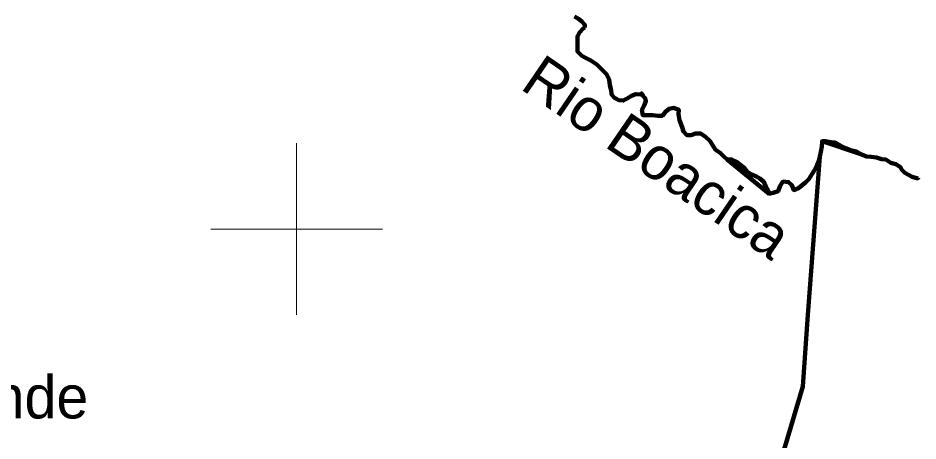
# Model space of a CAD drawing. Extents: x 553962 to 842807, y 8883888 to 9032388.
# Drawn here: x 746756 to 757235, y 8897532 to 8902458 of the extents above; entities that cross this region are included whole.
import ezdxf
from ezdxf.enums import TextEntityAlignment as Align

# ---------------------------------------------------------------- set-up
doc = ezdxf.new("R2010")
doc.units = 0
doc.header["$LTSCALE"] = 200
for name, color, linetype, lineweight in [('2', 7, 'Continuous', 13), ('24', 7, 'Continuous', 25), ('41', 7, 'Continuous', 40), ('57', 7, 'Continuous', 13), ('9', 7, 'Continuous', 90)]:
    doc.layers.add(name, color=color, linetype=linetype, lineweight=lineweight)
doc.layers.add('49', color=7, linetype='Continuous')

msp = doc.modelspace()

# ---------------------------------------------------------------- linework, layer by layer
at = {"layer": '2'}
for p, q in [((750000, 8899000), (750000, 8901000)), ((749000, 8900000), (751000, 8900000))]:
    msp.add_line(p, q, dxfattribs=at)
at = {"layer": '24'}
for points in [[(753357.5, 8902346.7), (753357.4, 8902377.2), (753322.1, 8902418.2), (753281.6, 8902449), (753236, 8902474.8)], [(755014.1, 8900810.7), (754973.7, 8900846.6), (754933.3, 8900887.6), (754877.6, 8900923.6), (754847.5, 8900974.7), (754812.2, 8901025.9), (754756.6, 8901077.1), (754701, 8901113.1), (754645, 8901113.5), (754594, 8901093.4), (754543.2, 8901093.8), (754502.8, 8901134.8), (754487.9, 8901185.8), (754458, 8901267.4), (754448.3, 8901338.8), (754448.7, 8901389.7), (754387.8, 8901410.5), (754336.8, 8901400.6), (754295.9, 8901365.2), (754260, 8901319.6), (754204.1, 8901320), (754143.1, 8901325.5), (754092.2, 8901325.8), (754031.2, 8901326.2), (754021.5, 8901387.3), (754047.2, 8901438.1), (754068, 8901488.9), (754059.2, 8901524.1), (754031.9, 8901551.5), (754018.2, 8901578.9), (754004.5, 8901565.2), (753951.6, 8901571.1), (753900.6, 8901551.1), (753849.5, 8901520.8), (753803.6, 8901495.7), (753752.8, 8901501.1), (753702.1, 8901526.9), (753666.8, 8901567.8), (753662.1, 8901618.8), (753647.2, 8901674.9), (753637.5, 8901741.2), (753607.4, 8901802.4), (753551.9, 8901858.8), (753496.3, 8901915.2), (753425.5, 8901961.5), (753364.7, 8901992.4), (753319.1, 8902018.2), (753268.6, 8902069.4), (753269, 8902130.5), (753269.4, 8902181.4), (753269.8, 8902242.5), (753295.6, 8902288.2), (753336.6, 8902333.8), (753357.5, 8902346.7)], [(756119.1, 8901021.9), (756119, 8901012.4), (756113.6, 8900961.6), (756103, 8900900.5), (756092.4, 8900844.6), (756081.9, 8900793.7), (756061.2, 8900748), (756030.3, 8900687.1), (756004.5, 8900641.4), (755963.4, 8900580.6), (755927.6, 8900545.2), (755886.6, 8900509.8), (755845.7, 8900474.4), (755789.6, 8900454.4), (755764.6, 8900510.6), (755729.2, 8900546.4), (755663.2, 8900552), (755627.2, 8900496.2), (755606.5, 8900440.3), (755550.4, 8900420.3), (755502.6, 8900410.8), (755497.6, 8900418.7)], [(756570.6, 8900872.1), (756520, 8900903), (756448.9, 8900918.7), (756383, 8900944.6), (756337.4, 8900970.3), (756271.5, 8901006.4), (756220.7, 8901011.8), (756159.8, 8901022.4), (756119.1, 8901022.7), (756119.1, 8901021.9)], [(757242.2, 8900585.8), (757166.5, 8900609.7), (757082.9, 8900653.5), (757047.1, 8900689.4), (757031.2, 8900721.2), (756979, 8900757.1), (756918.1, 8900772.7), (756862.5, 8900808.7), (756811.6, 8900814.1), (756750.8, 8900834.9), (756689.8, 8900840.4), (756633.9, 8900845.8), (756570.6, 8900872.1)], [(755497.6, 8900418.7), (755494.6, 8900441), (755459.4, 8900502.3), (755439.4, 8900548.3), (755393.9, 8900589.3), (755348.3, 8900615.1), (755297.6, 8900635.8), (755242, 8900671.8), (755211.7, 8900712.7), (755166.2, 8900748.6), (755120.7, 8900784.6), (755065, 8900810.4), (755014.1, 8900810.7)]]:
    msp.add_lwpolyline(points, dxfattribs=at)
at = {"layer": '57', "lineweight": 90}
msp.add_line((755014.1, 8900810.7), (755502.6, 8900410.8), dxfattribs=at)
at = {"layer": '57', "lineweight": 25}
for points in [[(753236, 8902474.8), (753281.6, 8902449), (753322.1, 8902418.2), (753357.4, 8902377.2), (753357.5, 8902346.7)], [(753357.5, 8902346.7), (753336.6, 8902333.8), (753295.6, 8902288.2), (753269.8, 8902242.5), (753269.4, 8902181.4), (753269, 8902130.5), (753268.6, 8902069.4), (753319.1, 8902018.2), (753364.7, 8901992.4), (753425.5, 8901961.5), (753496.3, 8901915.2), (753551.9, 8901858.8), (753607.4, 8901802.4), (753637.5, 8901741.2), (753647.2, 8901674.9), (753662.1, 8901618.8), (753666.8, 8901567.8), (753702.1, 8901526.9), (753752.8, 8901501.1), (753803.6, 8901495.7), (753849.5, 8901520.8), (753900.6, 8901551.1), (753951.6, 8901571.1), (754004.5, 8901565.2), (754018.2, 8901578.9), (754031.9, 8901551.5), (754059.2, 8901524.1), (754068, 8901488.9), (754047.2, 8901438.1), (754021.5, 8901387.3), (754031.2, 8901326.2), (754092.2, 8901325.8), (754143.1, 8901325.5), (754204.1, 8901320), (754260, 8901319.6), (754295.9, 8901365.2), (754336.8, 8901400.6), (754387.8, 8901410.5), (754448.7, 8901389.7), (754448.3, 8901338.8), (754458, 8901267.4), (754487.9, 8901185.8), (754502.8, 8901134.8), (754543.2, 8901093.8), (754594, 8901093.4), (754645, 8901113.5), (754701, 8901113.1), (754756.6, 8901077.1), (754812.2, 8901025.9), (754847.5, 8900974.7), (754877.6, 8900923.6), (754933.3, 8900887.6), (754973.7, 8900846.6), (755014.1, 8900810.7)], [(755502.6, 8900410.8), (755550.4, 8900420.3), (755606.5, 8900440.3), (755627.2, 8900496.2), (755663.2, 8900552), (755729.2, 8900546.4), (755764.6, 8900510.6), (755789.6, 8900454.4), (755845.7, 8900474.4), (755886.6, 8900509.8), (755927.6, 8900545.2), (755963.4, 8900580.6), (756004.5, 8900641.4), (756030.3, 8900687.1), (756061.2, 8900748), (756081.9, 8900793.7), (756092.4, 8900844.6), (756103, 8900900.5), (756113.6, 8900961.6), (756119, 8901012.4), (756119.1, 8901021.9)], [(756570.6, 8900872.1), (756633.9, 8900845.8), (756689.8, 8900840.4), (756750.8, 8900834.9), (756811.6, 8900814.1), (756862.5, 8900808.7), (756918.1, 8900772.7), (756979, 8900757.1), (757031.2, 8900721.2), (757047.1, 8900689.4), (757082.9, 8900653.5), (757166.5, 8900609.7), (757231.5, 8900589.1)]]:
    msp.add_lwpolyline(points, dxfattribs=at)
at = {"layer": '57', "lineweight": 90}
for points in [[(753236, 8902474.8), (753281.6, 8902449), (753322.1, 8902418.2), (753357.4, 8902377.2), (753357.5, 8902346.7)], [(753357.5, 8902346.7), (753336.6, 8902333.8), (753295.6, 8902288.2), (753269.8, 8902242.5), (753269.4, 8902181.4), (753269, 8902130.5), (753268.6, 8902069.4), (753319.1, 8902018.2), (753364.7, 8901992.4), (753425.5, 8901961.5), (753496.3, 8901915.2), (753551.9, 8901858.8), (753607.4, 8901802.4), (753637.5, 8901741.2), (753647.2, 8901674.9), (753662.1, 8901618.8), (753666.8, 8901567.8), (753702.1, 8901526.9), (753752.8, 8901501.1), (753803.6, 8901495.7), (753849.5, 8901520.8), (753900.6, 8901551.1), (753951.6, 8901571.1), (754004.5, 8901565.2), (754018.2, 8901578.9), (754031.9, 8901551.5), (754059.2, 8901524.1), (754068, 8901488.9), (754047.2, 8901438.1), (754021.5, 8901387.3), (754031.2, 8901326.2), (754092.2, 8901325.8), (754143.1, 8901325.5), (754204.1, 8901320), (754260, 8901319.6), (754295.9, 8901365.2), (754336.8, 8901400.6), (754387.8, 8901410.5), (754448.7, 8901389.7), (754448.3, 8901338.8), (754458, 8901267.4), (754487.9, 8901185.8), (754502.8, 8901134.8), (754543.2, 8901093.8), (754594, 8901093.4), (754645, 8901113.5), (754701, 8901113.1), (754756.6, 8901077.1), (754812.2, 8901025.9), (754847.5, 8900974.7), (754877.6, 8900923.6), (754933.3, 8900887.6), (754973.7, 8900846.6), (755014.1, 8900810.7)], [(755502.6, 8900410.8), (755550.4, 8900420.3), (755606.5, 8900440.3), (755627.2, 8900496.2), (755663.2, 8900552), (755729.2, 8900546.4), (755764.6, 8900510.6), (755789.6, 8900454.4), (755845.7, 8900474.4), (755886.6, 8900509.8), (755927.6, 8900545.2), (755963.4, 8900580.6), (756004.5, 8900641.4), (756030.3, 8900687.1), (756061.2, 8900748), (756081.9, 8900793.7), (756092.4, 8900844.6), (756103, 8900900.5), (756113.6, 8900961.6), (756119, 8901012.4), (756119.1, 8901021.9), (756570.6, 8900872.1)], [(756570.6, 8900872.1), (756633.9, 8900845.8), (756689.8, 8900840.4), (756750.8, 8900834.9), (756811.6, 8900814.1), (756862.5, 8900808.7), (756918.1, 8900772.7), (756979, 8900757.1), (757031.2, 8900721.2), (757047.1, 8900689.4), (757082.9, 8900653.5), (757166.5, 8900609.7), (757231.5, 8900589.1), (757239, 8900598.5)]]:
    msp.add_lwpolyline(points, dxfattribs=at)
at = {"layer": '9'}
for points in [[(753357.5, 8902346.7), (753357.4, 8902377.2), (753322.1, 8902418.2), (753281.6, 8902449), (753236, 8902474.8)], [(753357.5, 8902346.7), (753357.4, 8902377.2), (753322.1, 8902418.2), (753281.6, 8902449), (753236, 8902474.8)], [(755014.1, 8900810.7), (754973.7, 8900846.6), (754933.3, 8900887.6), (754877.6, 8900923.6), (754847.5, 8900974.7), (754812.2, 8901025.9), (754756.6, 8901077.1), (754701, 8901113.1), (754645, 8901113.5), (754594, 8901093.4), (754543.2, 8901093.8), (754502.8, 8901134.8), (754487.9, 8901185.8), (754458, 8901267.4), (754448.3, 8901338.8), (754448.7, 8901389.7), (754387.8, 8901410.5), (754336.8, 8901400.6), (754295.9, 8901365.2), (754260, 8901319.6), (754204.1, 8901320), (754143.1, 8901325.5), (754092.2, 8901325.8), (754031.2, 8901326.2), (754021.5, 8901387.3), (754047.2, 8901438.1), (754068, 8901488.9), (754059.2, 8901524.1), (754031.9, 8901551.5), (754018.2, 8901578.9), (754004.5, 8901565.2), (753951.6, 8901571.1), (753900.6, 8901551.1), (753849.5, 8901520.8), (753803.6, 8901495.7), (753752.8, 8901501.1), (753702.1, 8901526.9), (753666.8, 8901567.8), (753662.1, 8901618.8), (753647.2, 8901674.9), (753637.5, 8901741.2), (753607.4, 8901802.4), (753551.9, 8901858.8), (753496.3, 8901915.2), (753425.5, 8901961.5), (753364.7, 8901992.4), (753319.1, 8902018.2), (753268.6, 8902069.4), (753269, 8902130.5), (753269.4, 8902181.4), (753269.8, 8902242.5), (753295.6, 8902288.2), (753336.6, 8902333.8), (753357.5, 8902346.7)], [(755014.1, 8900810.7), (754973.7, 8900846.6), (754933.3, 8900887.6), (754877.6, 8900923.6), (754847.5, 8900974.7), (754812.2, 8901025.9), (754756.6, 8901077.1), (754701, 8901113.1), (754645, 8901113.5), (754594, 8901093.4), (754543.2, 8901093.8), (754502.8, 8901134.8), (754487.9, 8901185.8), (754458, 8901267.4), (754448.3, 8901338.8), (754448.7, 8901389.7), (754387.8, 8901410.5), (754336.8, 8901400.6), (754295.9, 8901365.2), (754260, 8901319.6), (754204.1, 8901320), (754143.1, 8901325.5), (754092.2, 8901325.8), (754031.2, 8901326.2), (754021.5, 8901387.3), (754047.2, 8901438.1), (754068, 8901488.9), (754059.2, 8901524.1), (754031.9, 8901551.5), (754018.2, 8901578.9), (754004.5, 8901565.2), (753951.6, 8901571.1), (753900.6, 8901551.1), (753849.5, 8901520.8), (753803.6, 8901495.7), (753752.8, 8901501.1), (753702.1, 8901526.9), (753666.8, 8901567.8), (753662.1, 8901618.8), (753647.2, 8901674.9), (753637.5, 8901741.2), (753607.4, 8901802.4), (753551.9, 8901858.8), (753496.3, 8901915.2), (753425.5, 8901961.5), (753364.7, 8901992.4), (753319.1, 8902018.2), (753268.6, 8902069.4), (753269, 8902130.5), (753269.4, 8902181.4), (753269.8, 8902242.5), (753295.6, 8902288.2), (753336.6, 8902333.8), (753357.5, 8902346.7)], [(756119.1, 8901021.9), (756119, 8901012.4), (756113.6, 8900961.6), (756103, 8900900.5), (756092.4, 8900844.6), (756081.9, 8900793.7), (756061.2, 8900748), (756030.3, 8900687.1), (756004.5, 8900641.4), (755963.4, 8900580.6), (755927.6, 8900545.2), (755886.6, 8900509.8), (755845.7, 8900474.4), (755789.6, 8900454.4), (755764.6, 8900510.6), (755729.2, 8900546.4), (755663.2, 8900552), (755627.2, 8900496.2), (755606.5, 8900440.3), (755550.4, 8900420.3), (755502.6, 8900410.8), (755497.6, 8900418.7)], [(756119.1, 8901021.9), (756119, 8901012.4), (756113.6, 8900961.6), (756103, 8900900.5), (756092.4, 8900844.6), (756081.9, 8900793.7), (756061.2, 8900748), (756030.3, 8900687.1), (756004.5, 8900641.4), (755963.4, 8900580.6), (755927.6, 8900545.2), (755886.6, 8900509.8), (755845.7, 8900474.4), (755789.6, 8900454.4), (755764.6, 8900510.6), (755729.2, 8900546.4), (755663.2, 8900552), (755627.2, 8900496.2), (755606.5, 8900440.3), (755550.4, 8900420.3), (755502.6, 8900410.8), (755497.6, 8900418.7)], [(756570.6, 8900872.1), (756520, 8900903), (756448.9, 8900918.7), (756383, 8900944.6), (756337.4, 8900970.3), (756271.5, 8901006.4), (756220.7, 8901011.8), (756159.8, 8901022.4), (756119.1, 8901022.7), (756119.1, 8901021.9)], [(756570.6, 8900872.1), (756520, 8900903), (756448.9, 8900918.7), (756383, 8900944.6), (756337.4, 8900970.3), (756271.5, 8901006.4), (756220.7, 8901011.8), (756159.8, 8901022.4), (756119.1, 8901022.7), (756119.1, 8901021.9)], [(746808.9, 8890399.8), (752241.5, 8894614.2), (753009.4, 8895516.7), (754051.4, 8895909.3), (754534, 8896055.4), (755222.3, 8896553.7), (755686.3, 8897459.8), (755895.2, 8898166.4), (755953.2, 8899001.4), (756092.4, 8900844.6)], [(746808.9, 8890399.8), (752241.5, 8894614.2), (753009.4, 8895516.7), (754051.4, 8895909.3), (754534, 8896055.4), (755222.3, 8896553.7), (755686.3, 8897459.8), (755895.2, 8898166.4), (755953.2, 8899001.4), (756092.4, 8900844.6)], [(757231.5, 8900589.1), (757166.5, 8900609.7), (757082.9, 8900653.5), (757047.1, 8900689.4), (757031.2, 8900721.2), (756979, 8900757.1), (756918.1, 8900772.7), (756862.5, 8900808.7), (756811.6, 8900814.1), (756750.8, 8900834.9), (756689.8, 8900840.4), (756633.9, 8900845.8), (756570.6, 8900872.1)], [(757231.5, 8900589.1), (757166.5, 8900609.7), (757082.9, 8900653.5), (757047.1, 8900689.4), (757031.2, 8900721.2), (756979, 8900757.1), (756918.1, 8900772.7), (756862.5, 8900808.7), (756811.6, 8900814.1), (756750.8, 8900834.9), (756689.8, 8900840.4), (756633.9, 8900845.8), (756570.6, 8900872.1)], [(755497.6, 8900418.7), (755494.6, 8900441), (755459.4, 8900502.3), (755439.4, 8900548.3), (755393.9, 8900589.3), (755348.3, 8900615.1), (755297.6, 8900635.8), (755242, 8900671.8), (755211.7, 8900712.7), (755166.2, 8900748.6), (755120.7, 8900784.6), (755065, 8900810.4), (755014.1, 8900810.7)], [(755497.6, 8900418.7), (755494.6, 8900441), (755459.4, 8900502.3), (755439.4, 8900548.3), (755393.9, 8900589.3), (755348.3, 8900615.1), (755297.6, 8900635.8), (755242, 8900671.8), (755211.7, 8900712.7), (755166.2, 8900748.6), (755120.7, 8900784.6), (755065, 8900810.4), (755014.1, 8900810.7)]]:
    msp.add_lwpolyline(points, dxfattribs=at)

# ---------------------------------------------------------------- texts
at = {"layer": '41'}
msp.add_text('Campo Grande', height=500, dxfattribs=at).set_placement((743003.3, 8897794.8))
at = {"layer": '49'}
msp.add_text('Rio Boacica', height=500, rotation=325.606, dxfattribs=at).set_placement((754060.4, 8900632.7), align=Align.CENTER)

doc.saveas('drawing.dxf')
